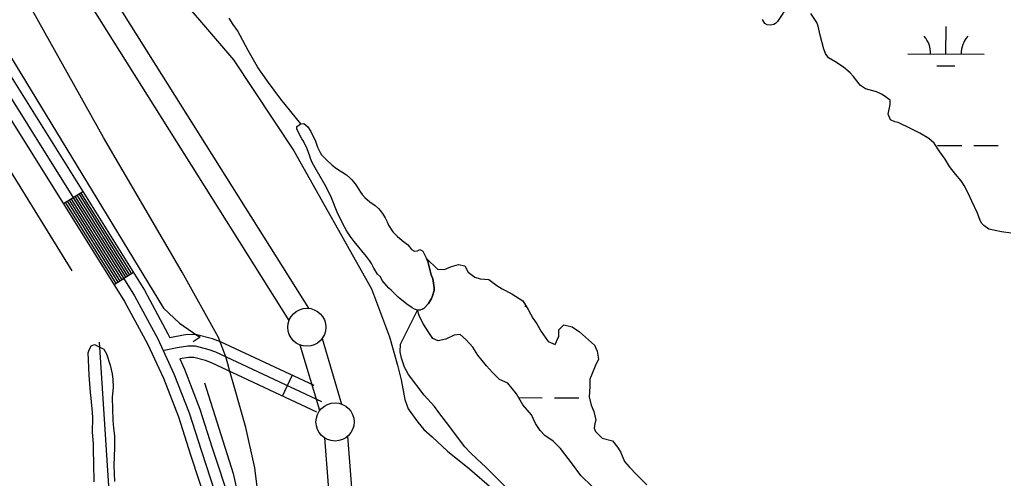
# Model space of a CAD drawing. Extents: x 3161665 to 3199565, y 885729 to 911164.
# Drawn here: x 3173121 to 3174412, y 904118 to 904720 of the extents above; entities that cross this region are included whole.
import ezdxf

# ---------------------------------------------------------------- set-up
doc = ezdxf.new("R2010")
doc.units = 0
for name, color, linetype in [('V-LEVE-TOET', 7, 'Continuous'), ('V-ROAD-CNTR', 7, 'Continuous'), ('V-SITE-VEGE', 7, 'Continuous'), ('V-SURV-LINE', 7, 'Continuous'), ('V-TOPO-SHOR', 7, 'Continuous'), ('V-WETL-SWMP', 7, 'Continuous')]:
    doc.layers.add(name, color=color, linetype=linetype)

msp = doc.modelspace()

# ---------------------------------------------------------------- linework, layer by layer
at = {"layer": 'V-LEVE-TOET'}
for points in [[(3173306.6, 904778.2), (3173401.4, 904667.1), (3173480.5, 904547.5), (3173582.5, 904366.5), (3173606.3, 904303.3), (3173616.7, 904266.1), (3173621.5, 904246.9), (3173626.2, 904221.2), (3173630.9, 904209), (3173643.4, 904191.3), (3173651.1, 904181.5), (3173662.4, 904172.1), (3173682.3, 904153.2), (3173711.3, 904129.9), (3173847.7, 904012), (3174042, 903849.6), (3174198.8, 903724), (3174392.8, 903558.1), (3174581.2, 903381.8)], [(3173393.9, 904268.1), (3173391.5, 904277.3), (3173381.5, 904302.7), (3173333.9, 904388.2), (3173230.5, 904565), (3173129.1, 904747.2)], [(3173482.1, 903539.8), (3173451.4, 903920.4), (3173438, 904061), (3173429.6, 904131.3), (3173417.7, 904184.4), (3173402.9, 904236.8), (3173396.2, 904259.6), (3173393.9, 904268.1)]]:
    msp.add_lwpolyline(points, dxfattribs=at)
at = {"layer": 'V-ROAD-CNTR'}
for p, q in [((3173203.6, 904493.8), (3173178.2, 904477.9)), ((3173269.9, 904387.8), (3173244.5, 904371.9)), ((3173465.5, 904225.7), (3173478.2, 904252.8))]:
    msp.add_line(p, q, dxfattribs=at)
for points in [[(3172849.8, 905067.9), (3172879, 905017), (3173071.9, 904704.3), (3173284.3, 904364.9), (3173315.3, 904307.5), (3173317.8, 904302.2)], [(3172866.1, 905009.4), (3173059.2, 904696.4), (3173271.3, 904357.4), (3173301.9, 904300.8), (3173323.1, 904255), (3173343.2, 904203.5), (3173359.2, 904153.1), (3173382.5, 904082.1), (3173390.1, 904052.4), (3173396.7, 903993.5), (3173420.3, 903725.8), (3173503.1, 902674.3), (3173566.1, 901884.6), (3173627.7, 901143), (3173662.2, 900710.5), (3173675.7, 900556.2), (3173688, 900442.9), (3173698.8, 900368.4), (3173714.8, 900280.9), (3173766.8, 900043), (3173909.7, 899439.9), (3174126.6, 898520.5), (3174367.6, 897523.3), (3174641.1, 896384.5)], [(3172853.2, 905001.7), (3173046.5, 904688.4), (3173258.3, 904349.8), (3173288.5, 904294), (3173309.3, 904249.1), (3173329, 904198.5), (3173344.9, 904148.5), (3173368.1, 904077.9), (3173375.3, 904049.7), (3173381.7, 903992), (3173405.4, 903724.5), (3173488.2, 902673.2), (3173551.1, 901883.4), (3173612.7, 901141.7), (3173647.3, 900709.3), (3173660.7, 900554.7), (3173673.1, 900441), (3173684, 900366), (3173700.1, 900277.9), (3173752.2, 900039.7), (3173895.1, 899436.4), (3174112, 898517), (3174353, 897519.8), (3174626.5, 896381.1)], [(3173196, 904489), (3173262.3, 904383)], [(3173198.6, 904490.6), (3173264.9, 904384.6)], [(3173201.1, 904492.2), (3173267.4, 904386.2)], [(3173180.8, 904479.5), (3173247, 904373.5)], [(3173183.3, 904481.1), (3173249.6, 904375.1)], [(3173185.8, 904482.6), (3173252.1, 904376.7)], [(3173188.4, 904484.2), (3173254.7, 904378.3)], [(3173190.9, 904485.8), (3173257.2, 904379.9)], [(3173193.5, 904487.4), (3173259.8, 904381.4)], [(3173507.1, 904239.3), (3173384.2, 904296.9), (3173373.9, 904300.8), (3173353.3, 904306.2), (3173340.4, 904306.3), (3173324.5, 904303.6), (3173317.8, 904302.2)], [(3173517.2, 904218), (3173378.3, 904283.1), (3173369.3, 904286.5), (3173351.3, 904291.2), (3173341.6, 904291.3), (3173327.2, 904288.9), (3173310.5, 904285.4)], [(3173510.8, 904204.4), (3173372.4, 904269.2), (3173364.7, 904272.2), (3173349.4, 904276.2), (3173342.8, 904276.2), (3173330.7, 904274.3)], [(3173330.7, 904274.3), (3173336.9, 904260.9), (3173357.3, 904208.5), (3173373.5, 904157.7), (3173396.9, 904086.3), (3173404.9, 904055.1), (3173411.6, 903995), (3173435.3, 903727), (3173518.1, 902675.5), (3173581, 901885.9), (3173642.6, 901144.2), (3173677.2, 900711.8), (3173690.6, 900557.6), (3173702.9, 900444.8), (3173713.6, 900370.9), (3173729.5, 900283.9), (3173781.5, 900046.4), (3173924.3, 899443.3), (3174141.2, 898524), (3174382.2, 897526.8), (3174655.7, 896387.9), (3174851.9, 895524.4), (3174955.2, 895029.6)]]:
    msp.add_lwpolyline(points, dxfattribs=at)
at = {"layer": 'V-SITE-VEGE'}
for p, q in [((3173400.8, 904713.8), (3173395.7, 904721.7)), ((3173406.7, 904705.5), (3173400.8, 904713.8)), ((3173420.5, 904679.5), (3173406.7, 904705.5)), ((3173432.8, 904658.1), (3173420.5, 904679.5)), ((3173436.4, 904652.8), (3173432.8, 904658.1)), ((3173438.8, 904649.3), (3173436.4, 904652.8)), ((3173446.2, 904639.1), (3173438.8, 904649.3)), ((3173463.6, 904615.4), (3173446.2, 904639.1)), ((3173489.6, 904583.2), (3173463.6, 904615.4)), ((3173484.5, 904576.2), (3173484.7, 904579.6)), ((3173484.7, 904579.6), (3173489.6, 904583.2)), ((3173491.2, 904563.6), (3173484.5, 904576.2)), ((3173493.2, 904560.2), (3173491.2, 904563.6)), ((3173498, 904550.2), (3173493.2, 904560.2)), ((3173501.7, 904540.8), (3173498, 904550.2)), ((3173502.7, 904537.8), (3173501.7, 904540.8)), ((3173505, 904531.6), (3173502.7, 904537.8)), ((3173508.4, 904525.4), (3173505, 904531.6)), ((3173521.6, 904502.8), (3173508.4, 904525.4)), ((3173529.3, 904488.2), (3173521.6, 904502.8)), ((3173538.4, 904465), (3173529.3, 904488.2)), ((3173542.3, 904457.4), (3173538.4, 904465)), ((3173544.5, 904452.6), (3173542.3, 904457.4)), ((3173550.2, 904442.2), (3173544.5, 904452.6)), ((3173554.6, 904435.6), (3173550.2, 904442.2)), ((3173559.9, 904428.5), (3173554.6, 904435.6)), ((3173576.2, 904408.7), (3173559.9, 904428.5)), ((3173580, 904403.7), (3173576.2, 904408.7)), ((3173582.5, 904399.9), (3173580, 904403.7)), ((3173585.7, 904393.7), (3173582.5, 904399.9)), ((3173590.4, 904385.9), (3173585.7, 904393.7)), ((3173594.2, 904382.1), (3173590.4, 904385.9)), ((3173596.4, 904377.3), (3173594.2, 904382.1)), ((3173599, 904374.2), (3173596.4, 904377.3)), ((3173605.5, 904367.4), (3173599, 904374.2)), ((3173608.5, 904364.6), (3173605.5, 904367.4)), ((3173617.6, 904355.4), (3173608.5, 904364.6)), ((3173629.1, 904346.3), (3173617.6, 904355.4)), ((3173636.1, 904341.3), (3173629.1, 904346.3)), ((3173620.6, 904293.7), (3173643, 904338.5)), ((3173638.9, 904339.9), (3173636.1, 904341.3)), ((3173643, 904338.5), (3173638.9, 904339.9)), ((3173620.1, 904283.5), (3173620.6, 904293.7)), ((3173621.9, 904275.6), (3173620.1, 904283.5)), ((3173626, 904263.6), (3173621.9, 904275.6)), ((3173631, 904253.8), (3173626, 904263.6)), ((3173651.7, 904226.9), (3173631, 904253.8)), ((3173665.5, 904212), (3173651.7, 904226.9)), ((3173671, 904204.1), (3173665.5, 904212)), ((3173681.1, 904191.1), (3173671, 904204.1)), ((3173705, 904159), (3173681.1, 904191.1)), ((3173712.4, 904151.1), (3173705, 904159)), ((3173720.7, 904143.2), (3173712.4, 904151.1)), ((3173732.7, 904132.4), (3173720.7, 904143.2)), ((3173740.5, 904124.5), (3173732.7, 904132.4)), ((3173779.6, 904085.9), (3173740.5, 904124.5))]:
    msp.add_line(p, q, dxfattribs=at)
msp.add_lwpolyline([(3173218.6, 904112.8), (3173218, 904137.4), (3173218, 904144.5), (3173217.7, 904147.7), (3173217.4, 904157), (3173217.4, 904163.1), (3173216.4, 904178), (3173216.5, 904197.3), (3173216.2, 904204.1), (3173214.6, 904223), (3173213.5, 904230.1), (3173211.9, 904253), (3173210.9, 904273.3), (3173210.6, 904282.6), (3173211.3, 904285), (3173214.6, 904291.4), (3173218.9, 904293.2), (3173224.9, 904290.3), (3173229.2, 904288.2), (3173231, 904287.1), (3173234.8, 904281.3), (3173239.4, 904266), (3173242.2, 904254.6), (3173242.9, 904247.4), (3173243.2, 904237.4), (3173242, 904223.9), (3173242.9, 904193.9), (3173243.6, 904183.6), (3173244.9, 904173.3), (3173245.2, 904157.9), (3173244.4, 904134.4), (3173245, 904113.4)], dxfattribs=at)
at = {"layer": 'V-SURV-LINE'}
for points in [[(3173037.5, 905075.7), (3173499.7, 904340.9)], [(3173474.4, 904324.9), (3173012.1, 905059.7)], [(3173517.8, 904301.1), (3173543.4, 904215.1)], [(3173514.7, 904206.5), (3173489, 904292.6)], [(3173669.5, 902254.9), (3173521.3, 904170.6)], [(3173551.2, 904172.9), (3173699.4, 902257.2)]]:
    msp.add_lwpolyline(points, dxfattribs=at)
for centre in [(3173497.7, 904316), (3173534.7, 904191.6)]:
    msp.add_circle(centre, 25, dxfattribs=at)
at = {"layer": 'V-TOPO-SHOR'}
for points in [[(3171539, 906432.2), (3171605.6, 906363.7), (3171971.1, 905988.2), (3172373.6, 905580.4), (3172768.6, 905183.7), (3172817.4, 905124.5), (3172844.4, 905085.6), (3172899.9, 905004.5), (3173108.5, 904671.4), (3173309.5, 904341), (3173330.5, 904321.5), (3173353.3, 904305.4), (3173357.5, 904302.9), (3173348.2, 904297)], [(3173189.7, 904390.2), (3172982, 904725.7), (3172820.5, 904981), (3172756.6, 905087.5), (3172721.2, 905136.5), (3172660.6, 905189), (3172409.6, 905454.6)], [(3173594.2, 904382.1), (3173590.4, 904385.9), (3173585.7, 904393.7), (3173582.5, 904399.9), (3173580, 904403.7), (3173576.2, 904408.7), (3173559.9, 904428.5), (3173554.6, 904435.6), (3173550.2, 904442.2), (3173544.5, 904452.6), (3173542.3, 904457.4), (3173538.4, 904465), (3173529.3, 904488.2), (3173521.6, 904502.8), (3173508.4, 904525.4), (3173505, 904531.6), (3173502.7, 904537.8), (3173501.7, 904540.8), (3173498, 904550.2), (3173493.2, 904560.2), (3173491.2, 904563.6), (3173484.5, 904576.2), (3173484.7, 904579.6), (3173489.6, 904583.2), (3173493.8, 904583.6), (3173498.9, 904579), (3173503.1, 904572.9), (3173509, 904560.3), (3173511.7, 904552.3), (3173515.3, 904545.3), (3173517.1, 904542.3), (3173523.2, 904536.1), (3173531, 904528.9), (3173536.5, 904524.5), (3173549.7, 904516), (3173554.2, 904512.2), (3173556.4, 904510), (3173561, 904504.2), (3173563.7, 904500.4), (3173568.3, 904493.2), (3173570.5, 904490.4), (3173574, 904486.5), (3173580.2, 904480.5), (3173587.2, 904476.1), (3173591.7, 904472.1), (3173594.1, 904469.3), (3173597.1, 904465.3), (3173600.4, 904459.6), (3173603, 904454.4), (3173604.8, 904450), (3173610.7, 904441.2), (3173616.3, 904435.8), (3173622.8, 904430), (3173629.8, 904424.6), (3173632.6, 904421.8), (3173635.1, 904418.3), (3173638.9, 904415.7), (3173642.9, 904416.3), (3173646.1, 904418.1), (3173649.9, 904415.9), (3173654.7, 904406.3)], [(3173654.7, 904406.3), (3173656.4, 904402.3), (3173659.9, 904388.5), (3173661.1, 904384.7), (3173663, 904379.5), (3173664, 904373.7), (3173664.8, 904367.7), (3173664.8, 904364.3), (3173662.9, 904357.1), (3173661.5, 904353.9), (3173657.3, 904347.4), (3173651.1, 904340.6), (3173646.9, 904338.7), (3173643.7, 904338.3), (3173643, 904338.5)], [(3173643, 904338.5), (3173638.9, 904339.9), (3173636.1, 904341.3), (3173629.1, 904346.3), (3173617.6, 904355.4), (3173608.5, 904364.6), (3173605.5, 904367.4), (3173599, 904374.2), (3173596.4, 904377.3), (3173594.2, 904382.1)], [(3173437.8, 901270), (3173329.1, 902639.8), (3173260, 903763.6), (3173225.4, 904296.4)], [(3173363.3, 904242.9), (3173401, 904123.9), (3173426.9, 904006.5), (3173438.4, 903847.8), (3173467.1, 903467), (3173505, 903036.5), (3173511.5, 902920), (3173557.6, 902378), (3173597.8, 901857.1), (3173629.9, 901484.8), (3173641.3, 901329.5), (3173643.8, 901294.9), (3173678.3, 900872.8), (3173690.8, 900775.7), (3173712.9, 900465.8), (3173740.4, 900318.1), (3173758.8, 900226.9), (3173778.8, 900127.2), (3173796.5, 900112.8), (3173810.8, 900105.2), (3173815.9, 900101.8)]]:
    msp.add_lwpolyline(points, dxfattribs=at)
at = {"layer": 'V-WETL-SWMP'}
for p, q in [((3174336.9, 904674.8), (3174337, 904710.8)), ((3174286.9, 904674.9), (3174386.9, 904674.7)), ((3174324.8, 904659.4), (3174348.8, 904659.3)), ((3174325.7, 904554.8), (3174357.7, 904554.7)), ((3174373.7, 904554.6), (3174405.7, 904554.5)), ((3173784, 904343.7), (3173785.6, 904343.6)), ((3173775.7, 904223.6), (3173806.9, 904223.5)), ((3173822.9, 904223.5), (3173854.9, 904223.4))]:
    msp.add_line(p, q, dxfattribs=at)
for points in [[(3174130.2, 904739.2), (3174115.6, 904717.7), (3174113.3, 904715.1), (3174110.7, 904713.6), (3174107.1, 904712.6), (3174102, 904713), (3174099.2, 904715), (3174096, 904720.2)], [(3174422.7, 904439.6), (3174409.8, 904441.3), (3174393.4, 904444.6), (3174386.7, 904449.4), (3174384.1, 904452.4), (3174381.9, 904456.4), (3174378.4, 904466), (3174370.9, 904481.6), (3174366.2, 904492.2), (3174360.8, 904502.2), (3174356.7, 904508.2), (3174349.3, 904517), (3174341.8, 904527.3), (3174336.1, 904536.9), (3174328.7, 904546.5), (3174321.4, 904557.9), (3174314.5, 904563.7), (3174302.5, 904571), (3174291.2, 904576.6), (3174274.3, 904584.7), (3174269.9, 904585.9), (3174264.3, 904588.2), (3174261, 904595.8), (3174263.8, 904608.5), (3174263.5, 904614.1), (3174255.9, 904619.9), (3174252.3, 904622), (3174245.8, 904625), (3174231.2, 904629.3), (3174224.8, 904633.5), (3174218.3, 904641.7), (3174215.3, 904645.9), (3174211.2, 904650.1), (3174202.4, 904657.4), (3174190.9, 904665), (3174182.9, 904669.6), (3174178.6, 904675.3), (3174176.4, 904681.3), (3174171.7, 904699.6), (3174169, 904711.6), (3174167.4, 904716), (3174159.7, 904728.2)], [(3173643, 904338.5), (3173643.7, 904338.3), (3173646.9, 904338.7), (3173651.1, 904340.6), (3173657.3, 904347.4), (3173661.5, 904353.9), (3173662.9, 904357.1), (3173664.8, 904364.3), (3173664.8, 904367.7), (3173664, 904373.7), (3173663, 904379.5), (3173661.1, 904384.7), (3173659.9, 904388.5), (3173656.4, 904402.3), (3173654.7, 904406.3), (3173669.1, 904392.3), (3173678.5, 904391.8), (3173687.5, 904395.6), (3173696.9, 904398.3), (3173705.3, 904396.7), (3173709.6, 904388.3), (3173718.2, 904381.8), (3173725.2, 904379.6), (3173736.5, 904378.5), (3173741.9, 904374.9), (3173747.3, 904370.7), (3173754, 904366.3), (3173767, 904359.8), (3173781.3, 904350.6), (3173788.4, 904339.1), (3173794.3, 904327.9), (3173799.5, 904320.3), (3173805.4, 904310.5), (3173814.5, 904297.1), (3173823.9, 904293.4), (3173828.7, 904304.2), (3173828.4, 904312.8), (3173835, 904319.1), (3173846.1, 904316.7), (3173855.9, 904309.8), (3173875.5, 904292.4), (3173879.1, 904284.8), (3173880.6, 904274.2), (3173876.4, 904264.8), (3173869.5, 904247.9), (3173869.5, 904238.3), (3173868.4, 904224.5), (3173870.9, 904213.6), (3173874.7, 904205.2), (3173877, 904194), (3173875.8, 904189.4), (3173874.9, 904183.4), (3173876.7, 904179), (3173885.4, 904170.2), (3173899, 904166.7), (3173905.7, 904158.7), (3173909.7, 904152.5), (3173915, 904139.7), (3173921, 904132.8), (3173931.5, 904121.6), (3173944, 904109)], [(3173698.8, 904306.4), (3173691.2, 904305.8), (3173680, 904300.3), (3173670.2, 904298.2), (3173663, 904301.4), (3173656.1, 904311.8), (3173650.2, 904321.2), (3173645, 904331.6), (3173643, 904338.5)], [(3173872.9, 904106.6), (3173857.4, 904121.1), (3173846.7, 904136.3), (3173830.7, 904156.8), (3173821.1, 904166.2), (3173810.4, 904173.9), (3173803.9, 904180.5), (3173797.9, 904189.7), (3173792.8, 904201.1), (3173781.1, 904214.3), (3173772.8, 904228.5), (3173761.7, 904242.6), (3173750.8, 904247.4), (3173741.6, 904256.7), (3173733.5, 904265.3), (3173722, 904279.3), (3173715.5, 904289.9), (3173706.3, 904300), (3173698.8, 904306.4)]]:
    msp.add_lwpolyline(points, dxfattribs=at)
for centre, start, end in [((3174281.6, 904675.4), 359.0698, 40.6135), ((3174392.1, 904675.1), 139.0698, 180.6135)]:
    msp.add_arc(centre, 35.2, start, end, dxfattribs=at)

doc.saveas('drawing.dxf')
